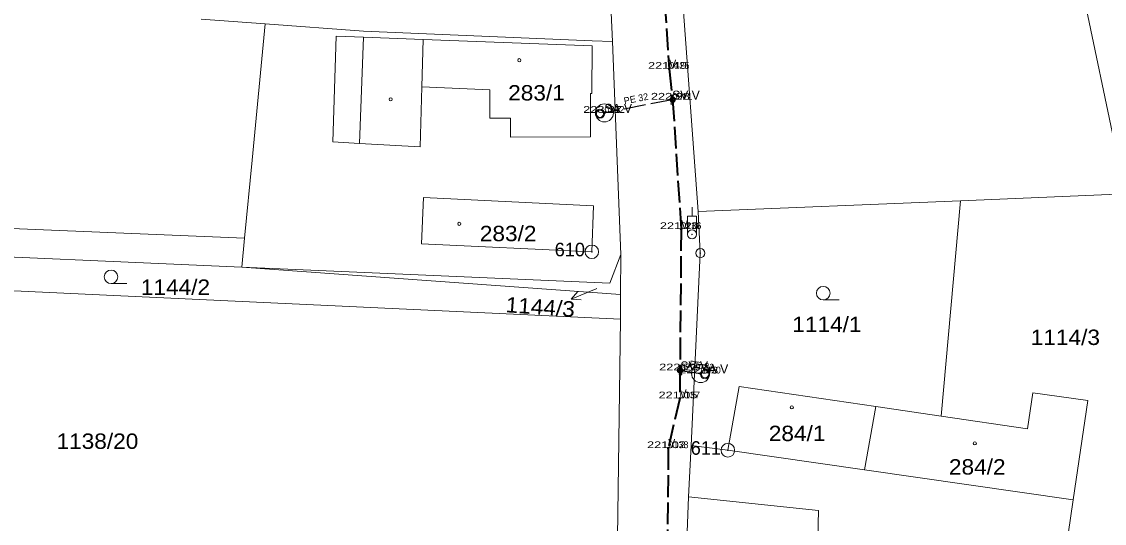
# Model space of a CAD drawing. Extents: x -686207 to -681951, y -1020493 to -1017811.
# Drawn here: x -684334 to -684214.5, y -1019323.9 to -1019268.5 of the extents above; entities that cross this region are included whole.
import ezdxf
from ezdxf.enums import TextEntityAlignment as Align

# ---------------------------------------------------------------- set-up
doc = ezdxf.new("R2010")
doc.units = 0
doc.header["$LTSCALE"] = 0.4
doc.header["$PDMODE"] = 32
doc.header["$PDSIZE"] = 0.2
doc.linetypes.add('DOTTED', pattern=[1.5, 0.3, -1.2])
doc.linetypes.add('LONG_DASHED', pattern=[7.5, 6, -1.5])
for name, color, linetype, lineweight in [('1', 7, 'Continuous', 13), ('10', 7, 'Continuous', 13), ('12', 7, 'Continuous', 13), ('3', 7, 'Continuous', 13), ('35', 7, 'LONG_DASHED', 35), ('4', 7, 'Continuous', 13), ('5', 7, 'Continuous', 13), ('50', 7, 'LONG_DASHED', 25), ('51', 7, 'DOTTED', 25), ('6', 7, 'Continuous', 13), ('7', 7, 'Continuous', 13), ('8', 7, 'Continuous', 13)]:
    doc.layers.add(name, color=color, linetype=linetype, lineweight=lineweight)
doc.layers.add('19', color=7, linetype='Continuous')
doc.layers.add('2', color=7, linetype='Continuous')

msp = doc.modelspace()

# ---------------------------------------------------------------- linework, layer by layer
at = {"layer": '1'}
for p, q in [((-684259.33, -1019289.49), (-684262.97, -1019239.09)), ((-684268.79, -1019270.7), (-684269.57, -1019251.88)), ((-684314.18, -1019268.24), (-684307.13, -1019268.75)), ((-684267.84, -1019294.24), (-684268.79, -1019270.7)), ((-684212.19, -1019287.54), (-684230.34, -1019288.29)), ((-684230.34, -1019288.29), (-684259.33, -1019289.49)), ((-684232.49, -1019312.09), (-684230.34, -1019288.29)), ((-684309.4, -1019292.42), (-684309.71, -1019295.62)), ((-684267.84, -1019294.24), (-684267.88, -1019298.66)), ((-684267.88, -1019298.66), (-684309.71, -1019295.62)), ((-684267.88, -1019298.66), (-684267.9, -1019301.39)), ((-684232.49, -1019312.09), (-684239.71, -1019311.04))]:
    msp.add_line(p, q, dxfattribs=at)
for points in [[(-684212.19, -1019287.54), (-684217.74, -1019260.95), (-684219.43, -1019246.09)], [(-684307.13, -1019268.75), (-684308.58, -1019283.82), (-684309.4, -1019292.42)], [(-684307.13, -1019268.75), (-684296.26, -1019269.54), (-684271.01, -1019270.61), (-684268.79, -1019270.7)], [(-684309.71, -1019295.62), (-684386.68, -1019292.23), (-684386.68, -1019289.22), (-684309.4, -1019292.42)], [(-684259.33, -1019289.49), (-684259.09, -1019294.08), (-684260.11, -1019315.34)], [(-684309.71, -1019295.62), (-684269.08, -1019297.4), (-684267.84, -1019294.24)], [(-684384.55, -1019325.45), (-684386.92, -1019295.82), (-684267.9, -1019301.39)], [(-684267.9, -1019301.39), (-684268.3, -1019330.88), (-684268.33, -1019332.89)], [(-684239.71, -1019311.04), (-684254.81, -1019308.83), (-684256.04, -1019315.86), (-684260.11, -1019315.34)], [(-684217.9, -1019321.33), (-684216.3, -1019310.37), (-684222.38, -1019309.52), (-684222.94, -1019313.49), (-684232.49, -1019312.09)], [(-684217.9, -1019321.33), (-684240.96, -1019318.02), (-684239.71, -1019311.04)], [(-684260.11, -1019315.34), (-684260.38, -1019321.02), (-684260.84, -1019332.67)], [(-684260.38, -1019321.02), (-684246.02, -1019322.53), (-684246.28, -1019333.11)], [(-684246.28, -1019333.11), (-684231.6, -1019333.56), (-684219.74, -1019333.97), (-684217.9, -1019321.33)]]:
    msp.add_lwpolyline(points, dxfattribs=at)
msp.add_lwpolyline([(-684270.87, -1019288.84), (-684271.06, -1019293.93), (-684289.88, -1019293.06), (-684289.64, -1019287.92)], close=True, dxfattribs=at)
for p in [(-684262.51, -1019273.71), (-684262.19, -1019277.12), (-684269.67, -1019278.58), (-684261.2, -1019291.42), (-684261.28, -1019307.04), (-684259.05, -1019307.38), (-684261.35, -1019310.13), (-684262.62, -1019315.63)]:
    msp.add_point(p, dxfattribs=at)
at = {"layer": '10'}
for points in [[(-684262.04, -1019277.62), (-684262.34, -1019276.62), (-684262.04, -1019276.62), (-684262.34, -1019277.62)], [(-684261.13, -1019307.54), (-684261.43, -1019306.54), (-684261.13, -1019306.54), (-684261.43, -1019307.54)]]:
    msp.add_lwpolyline(points, close=True, dxfattribs=at)
for centre in [(-684269.67, -1019278.58), (-684259.05, -1019307.38)]:
    msp.add_circle(centre, 1, dxfattribs=at)
at = {"layer": '12'}
for centre, radius in [((-684262.141, -1019277.11), 0.3), ((-684262.141, -1019277.11), 0.2), ((-684262.141, -1019277.11), 0.1), ((-684270.161, -1019278.676), 0.5), ((-684270.161, -1019278.676), 0.4), ((-684261.329, -1019307.032), 0.3), ((-684261.329, -1019307.032), 0.2), ((-684261.329, -1019307.032), 0.1), ((-684258.556, -1019307.455), 0.5), ((-684258.556, -1019307.455), 0.4)]:
    msp.add_circle(centre, radius, dxfattribs=at)
at = {"layer": '3'}
for p, q in [((-684324.143, -1019297.45), (-684322.393, -1019297.45)), ((-684245.513, -1019299.25), (-684243.763, -1019299.25))]:
    msp.add_line(p, q, dxfattribs=at)
for centre in [(-684324.1429, -1019296.6998), (-684245.5129, -1019298.4998)]:
    msp.add_circle(centre, 0.75, dxfattribs=at)
at = {"layer": '35'}
for points in [[(-684263.46, -1019260.26), (-684262.51, -1019273.71), (-684262.141, -1019277.11)], [(-684262.141, -1019277.11), (-684261.2, -1019291.42), (-684261.329, -1019307.032)], [(-684261.329, -1019307.032), (-684261.35, -1019310.13), (-684262.62, -1019315.63), (-684262.86, -1019339.73), (-684262.97, -1019361.35), (-684263.56, -1019381.94), (-684263.61, -1019401.16), (-684264.31, -1019427.44), (-684264.47, -1019455.81), (-684263.2, -1019473.16), (-684262.67, -1019484.44), (-684262.65, -1019489.77), (-684267.48, -1019511.11), (-684271.99, -1019538.81), (-684274.98, -1019561.61), (-684276.868, -1019579.309)]]:
    msp.add_lwpolyline(points, dxfattribs=at)
at = {"layer": '4'}
for p, q in [((-684299.67, -1019281.79), (-684299.3, -1019270.09)), ((-684299.3, -1019270.09), (-684296.28, -1019270.21)), ((-684296.71, -1019281.95), (-684296.28, -1019270.21)), ((-684296.28, -1019270.21), (-684289.69, -1019270.46)), ((-684289.69, -1019270.46), (-684271.01, -1019271.18)), ((-684289.83, -1019275.7), (-684282.32, -1019276.04)), ((-684282.34, -1019279.17), (-684282.32, -1019276.04)), ((-684271.21, -1019276.45), (-684271.19, -1019281.22)), ((-684282.34, -1019279.17), (-684280.05, -1019279.16)), ((-684280.05, -1019279.16), (-684280.04, -1019281.25)), ((-684299.67, -1019281.79), (-684296.71, -1019281.95)), ((-684296.71, -1019281.95), (-684290.01, -1019282.33)), ((-684280.04, -1019281.25), (-684271.19, -1019281.22)), ((-684256.04, -1019315.86), (-684240.96, -1019318.02))]:
    msp.add_line(p, q, dxfattribs=at)
for points in [[(-684290.01, -1019282.33), (-684289.83, -1019275.7), (-684289.69, -1019270.46)], [(-684271.21, -1019276.45), (-684271.06, -1019276.45), (-684271.01, -1019271.18)]]:
    msp.add_lwpolyline(points, dxfattribs=at)
at = {"layer": '5'}
for centre in [(-684279.0668, -1019272.7592), (-684293.2768, -1019277.0792), (-684285.6968, -1019290.8392), (-684248.9768, -1019311.1192), (-684228.7668, -1019315.0992)]:
    msp.add_circle(centre, 0.175, dxfattribs=at)
at = {"layer": '50'}
for p, q in [((-684262.19, -1019277.12), (-684269.67, -1019278.58)), ((-684262.141, -1019277.11), (-684262.19, -1019277.12)), ((-684261.329, -1019307.032), (-684261.28, -1019307.04)), ((-684261.28, -1019307.04), (-684259.05, -1019307.38))]:
    msp.add_line(p, q, dxfattribs=at)
at = {"layer": '51'}
for p, q in [((-684269.67, -1019278.58), (-684270.161, -1019278.676)), ((-684259.05, -1019307.38), (-684258.556, -1019307.455))]:
    msp.add_line(p, q, dxfattribs=at)
at = {"layer": '6'}
for p, q in [((-684260, -1019290.006), (-684260, -1019289.006)), ((-684260.5, -1019290.006), (-684259.5, -1019290.006)), ((-684260.5, -1019292.006), (-684260.5, -1019290.006)), ((-684259.5, -1019292.006), (-684259.5, -1019290.006))]:
    msp.add_line(p, q, dxfattribs=at)
for radius in [0.5, 0.0303]:
    msp.add_circle((-684260, -1019292.0076), radius, dxfattribs=at)
at = {"layer": '7'}
for p, q in [((-684270.49, -1019298), (-684270.57, -1019298.03)), ((-684273.352, -1019299.154), (-684272.236, -1019299.243))]:
    msp.add_line(p, q, dxfattribs=at)
msp.add_lwpolyline([(-684270.57, -1019298.03), (-684273.352, -1019299.154), (-684272.612, -1019298.315)], dxfattribs=at)
at = {"layer": '8'}
for centre, radius in [((-684271.06, -1019293.9298), 0.75), ((-684271.06, -1019293.9298), 0.03), ((-684259.09, -1019294.0799), 0.5), ((-684259.09, -1019294.0799), 0.0303), ((-684256.04, -1019315.8598), 0.75), ((-684256.04, -1019315.8598), 0.03)]:
    msp.add_circle(centre, radius, dxfattribs=at)

# ---------------------------------------------------------------- texts
at = {"layer": '19'}
for rotation, p in [(11.045, (-684266.1078, -1019277.3746)), (351.331, (-684258.975, -1019306.8859))]:
    msp.add_text('PE 32', height=0.75, rotation=rotation, dxfattribs=at).set_placement(p, align=Align.CENTER)
at = {"layer": '2'}
for s, p in [('0125', (-684262.51, -1019273.71)), ('0211', (-684262.19, -1019277.12)), ('0212', (-684269.67, -1019278.58)), ('0136', (-684261.2, -1019291.42)), ('0209', (-684261.28, -1019307.04)), ('0210', (-684259.05, -1019307.38)), ('0137', (-684261.35, -1019310.13)), ('0138', (-684262.62, -1019315.63))]:
    msp.add_text(s, height=0.75, dxfattribs=at).set_placement(p)
at = {"layer": '2', "width": 1.1}
for s, p in [('283/1', (-684280.3, -1019277.21)), ('283/2', (-684283.43, -1019292.76)), ('1144/2', (-684320.86, -1019298.69)), ('1114/1', (-684248.925, -1019302.799)), ('1114/3', (-684222.6, -1019304.23)), ('284/1', (-684251.523, -1019314.85)), ('1138/20', (-684330.17, -1019315.71)), ('284/2', (-684231.633, -1019318.549))]:
    msp.add_text(s, height=1.7, dxfattribs=at).set_placement(p)
msp.add_text('1144/3', height=1.7, rotation=356, dxfattribs=at).set_placement((-684280.624, -1019300.606))
at = {"layer": '3', "width": 1.4}
for s, p in [('221 49 ', (-684262.51, -1019273.71)), ('222 98 ', (-684262.19, -1019277.12)), ('223 17 ', (-684269.67, -1019278.58)), ('221 26 ', (-684261.2, -1019291.42)), ('222 71 ', (-684261.28, -1019307.04)), ('222 73 ', (-684259.05, -1019307.38)), ('221 05 ', (-684261.35, -1019310.13)), ('221 02 ', (-684262.62, -1019315.63))]:
    msp.add_text(s, height=0.75, dxfattribs=at).set_placement(p, align=Align.CENTER)
at = {"layer": '4', "width": 0.85}
for p in [(-684262.51, -1019273.71), (-684261.2, -1019291.42), (-684261.35, -1019310.13), (-684262.62, -1019315.63)]:
    msp.add_text('V', height=1, dxfattribs=at).set_placement(p)
at = {"layer": '4'}
for s, p in [('SV V', (-684262.19, -1019277.12)), ('SA V', (-684269.67, -1019278.58)), ('SV V', (-684261.28, -1019307.04)), ('SA V', (-684259.05, -1019307.38))]:
    msp.add_text(s, height=1, dxfattribs=at).set_placement(p)
at = {"layer": '8'}
for s, p in [('610', (-684275.163, -1019294.43)), ('611', (-684260.143, -1019316.36))]:
    msp.add_text(s, height=1.5, dxfattribs=at).set_placement(p)

doc.saveas('drawing.dxf')
